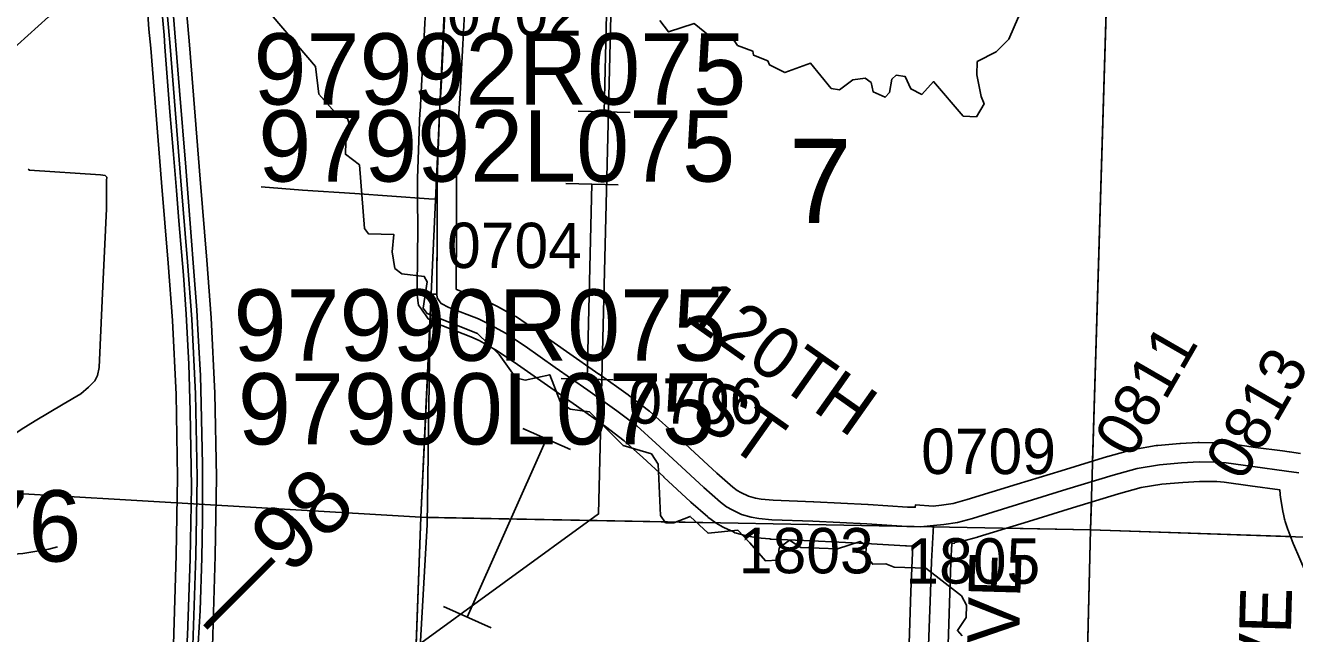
# Model space of a CAD drawing. Extents: x -157.2 to -99.3, y 12.2 to 46.2.
# Drawn here: x -145.11 to -143.15, y 38.979 to 39.918 of the extents above; entities that cross this region are included whole.
import ezdxf

# ---------------------------------------------------------------- set-up
doc = ezdxf.new("R2010")
doc.units = 0
for name, color, linetype in [('tdCoCityStreetMinor', 7, 'Continuous'), ('tdCoCorpBndry', 7, 'Continuous'), ('tdCoDivCarto', 7, 'Continuous'), ('tdCoHydroRiver', 7, 'Continuous'), ('tdCoPipe', 7, 'Continuous'), ('tdCoPriCL', 7, 'Continuous'), ('tdCoPriDiv', 7, 'Continuous'), ('tdCoSecRdNmbr', 7, 'Continuous'), ('tdCoSecRdTxt', 7, 'Continuous'), ('tdCoSecRteBand', 7, 'Continuous'), ('tdCoSecRteCL', 7, 'Continuous'), ('tdCoSectLine', 7, 'Continuous'), ('tdCoSectLinePart', 7, 'Continuous'), ('tdCoSectNmbr', 7, 'Continuous'), ('tdCoStrucPriMaintName', 7, 'Continuous'), ('tdCoSurfGravel', 7, 'Continuous'), ('tdCoTwpBndry', 7, 'Continuous'), ('tdStHwyPriRefPost1', 7, 'Continuous')]:
    doc.layers.add(name, color=color, linetype=linetype)

msp = doc.modelspace()

# ---------------------------------------------------------------- linework, layer by layer
at = {"layer": 'tdCoCityStreetMinor'}
for points in [[(-145.1054, 39.6958), (-145.1032, 39.6945), (-145.1032, 39.6945)], [(-145.1032, 39.6945), (-144.9939, 39.6869), (-144.9863, 39.6859), (-144.9841, 39.6834)], [(-145.1312, 39.2838), (-145.1163, 39.2943), (-145.0943, 39.3074), (-145.0514, 39.3335), (-145.0243, 39.3495), (-145.012, 39.3596), (-145.0026, 39.3695), (-144.9984, 39.3776), (-144.9957, 39.39), (-144.991, 39.4933), (-144.9843, 39.6349), (-144.9843, 39.6785), (-144.9841, 39.6834)], [(-144.7454, 39.6688), (-144.6818, 39.6633), (-144.6009, 39.6584), (-144.4868, 39.6503), (-144.474, 39.6496)], [(-145.3081, 39.1149), (-145.2991, 39.1157), (-145.2892, 39.1157), (-145.2715, 39.1133), (-145.2357, 39.1049), (-145.2039, 39.1022), (-145.1654, 39.1014), (-145.1346, 39.1012), (-145.1137, 39.1029), (-145.0737, 39.1096), (-145.0601, 39.113)]]:
    msp.add_lwpolyline(points, dxfattribs=at)
at = {"layer": 'tdCoCorpBndry'}
msp.add_lwpolyline([(-144.5355, 38.1566), (-144.4989, 39.1588), (-144.4828, 39.5029), (-144.4746, 39.5028), (-144.4738, 39.6047), (-144.474, 39.6496), (-144.4741, 39.6804), (-144.4704, 39.7825), (-144.4679, 39.8227), (-144.4618, 39.9381), (-144.4568, 40.0626), (-144.4529, 40.1258), (-144.4527, 40.1488), (-144.4325, 41.0478), (-144.2491, 41.2426), (-144.3711, 41.2483), (-144.3636, 41.2415), (-144.3943, 41.2028), (-144.4298, 41.1658), (-144.4435, 41.1516), (-145.4178, 41.197), (-146.4155, 41.2271), (-147.4038, 41.2616)], dxfattribs=at)
at = {"layer": 'tdCoDivCarto'}
for points in [[(-144.8987, 39.9364), (-144.8956, 39.9026), (-144.8943, 39.8844)], [(-144.8987, 39.9364), (-144.8956, 39.9026), (-144.8943, 39.8844)], [(-144.8636, 38.6536), (-144.862, 38.6791), (-144.8546, 38.791), (-144.8487, 38.8818), (-144.8427, 38.9638), (-144.8398, 39.015), (-144.8374, 39.096), (-144.836, 39.1553), (-144.836, 39.2402), (-144.8381, 39.3336), (-144.8393, 39.3776), (-144.8412, 39.4125), (-144.8434, 39.4486), (-144.8448, 39.4785), (-144.8501, 39.5447), (-144.8539, 39.592), (-144.862, 39.6991), (-144.8718, 39.817), (-144.8815, 39.9379)], [(-144.8636, 38.6536), (-144.862, 38.6791), (-144.8546, 38.791), (-144.8487, 38.8818), (-144.8427, 38.9638), (-144.8398, 39.015), (-144.8374, 39.096), (-144.836, 39.1553), (-144.836, 39.2402), (-144.8381, 39.3336), (-144.8393, 39.3776), (-144.8412, 39.4125), (-144.8434, 39.4486), (-144.8448, 39.4785), (-144.8501, 39.5447), (-144.8539, 39.592), (-144.862, 39.6991), (-144.8718, 39.817), (-144.8815, 39.9379)], [(-144.8943, 39.8844), (-144.8868, 39.7842), (-144.8813, 39.7248), (-144.8762, 39.6629), (-144.8725, 39.6161), (-144.8653, 39.5325), (-144.8616, 39.472), (-144.8572, 39.3949), (-144.8552, 39.3226), (-144.8532, 39.2057), (-144.855, 39.0947), (-144.8594, 38.9764), (-144.8705, 38.806), (-144.8781, 38.6827), (-144.8801, 38.6547)], [(-144.8943, 39.8844), (-144.8868, 39.7842), (-144.8813, 39.7248), (-144.8762, 39.6629), (-144.8725, 39.6161), (-144.8653, 39.5325), (-144.8616, 39.472), (-144.8572, 39.3949), (-144.8552, 39.3226), (-144.8532, 39.2057), (-144.855, 39.0947), (-144.8594, 38.9764), (-144.8705, 38.806), (-144.8781, 38.6827), (-144.8801, 38.6547)]]:
    msp.add_lwpolyline(points, dxfattribs=at)
at = {"layer": 'tdCoHydroRiver'}
for points in [[(-143.6338, 39.8081), (-143.6406, 39.8415), (-143.6399, 39.8619), (-143.611, 39.8768), (-143.5914, 39.8966), (-143.5761, 39.9309), (-143.5328, 39.9515), (-143.4898, 40.0101), (-143.4327, 40.0192), (-143.3893, 40.0415), (-143.3452, 40.0384), (-143.3291, 40.0474), (-143.3091, 40.0799), (-143.2799, 40.1041), (-143.2727, 40.1307), (-143.2628, 40.143), (-143.2374, 40.1485), (-143.2296, 40.1435), (-143.1349, 40.1451)], [(-146.7309, 38.5608), (-146.4257, 38.9705), (-146.3175, 39.09), (-146.2092, 39.1669), (-146.1609, 39.1953), (-146.1052, 39.2109), (-146.0468, 39.2089), (-145.8078, 39.1806), (-145.7241, 39.181), (-145.6019, 39.2006), (-145.5428, 39.2224), (-145.4876, 39.2695), (-145.4362, 39.3435), (-145.3013, 39.6041), (-145.2721, 39.6742), (-145.177, 39.8272), (-145.1376, 39.8733), (-145.0742, 39.9311), (-145.0322, 39.9597), (-144.9602, 39.9874), (-144.8503, 40.0185)], [(-144.7269, 39.9308), (-144.6615, 39.8545), (-144.6566, 39.8117), (-144.6277, 39.7792), (-144.6121, 39.774), (-144.6064, 39.7564), (-144.6149, 39.7378), (-144.6155, 39.7189), (-144.594, 39.7024), (-144.5862, 39.6043), (-144.5801, 39.5962), (-144.5407, 39.5949), (-144.5432, 39.5682), (-144.5393, 39.5428), (-144.5285, 39.5346), (-144.4939, 39.5303), (-144.4894, 39.5222), (-144.4955, 39.4814), (-144.4895, 39.4733), (-144.4116, 39.4424), (-144.3779, 39.4097), (-144.3523, 39.3742), (-144.3382, 39.3705), (-144.3, 39.3788), (-144.284, 39.3372), (-144.2686, 39.3257), (-144.2388, 39.3215), (-144.1868, 39.2693), (-144.143, 39.2568), (-144.1325, 39.2407), (-144.1288, 39.1617), (-144.1213, 39.1504), (-144.1087, 39.15), (-144.0831, 39.1602), (-144.0556, 39.1341), (-144.0096, 39.1389), (-143.9913, 39.1193)], [(-144.1303, 39.9254), (-144.1167, 39.9076), (-144.0768, 39.9205), (-144.0522, 39.9007), (-144.0191, 39.8996), (-144.0101, 39.8867), (-143.9867, 39.8781), (-143.9853, 39.8717), (-143.9635, 39.8631), (-143.9606, 39.8567), (-143.9373, 39.8449), (-143.8973, 39.8594), (-143.8655, 39.8204), (-143.8529, 39.8185), (-143.8319, 39.8335), (-143.8129, 39.8361), (-143.8036, 39.8295), (-143.8009, 39.8152), (-143.7823, 39.8067), (-143.7757, 39.8143), (-143.7719, 39.8347), (-143.7653, 39.8408), (-143.7512, 39.8388), (-143.7424, 39.8196), (-143.7253, 39.8111), (-143.7073, 39.831), (-143.6617, 39.7775), (-143.6412, 39.7768), (-143.6295, 39.7969), (-143.6338, 39.8081)], [(-143.9913, 39.1193), (-143.967, 39.0917), (-143.948, 39.0927), (-143.9458, 39.1115), (-143.9296, 39.1236), (-143.9126, 39.112), (-143.8559, 39.1101), (-143.8208, 39.1216), (-143.8115, 39.115), (-143.812, 39.0992), (-143.8014, 39.0863), (-143.7809, 39.0872), (-143.7684, 39.082), (-143.7195, 39.0804), (-143.6641, 39.0376), (-143.6567, 39.0231), (-143.6573, 39.0042), (-143.6706, 38.9841), (-143.663, 38.976)]]:
    msp.add_lwpolyline(points, dxfattribs=at)
at = {"layer": 'tdCoPipe'}
for p, q in [((-144.1759, 39.7832), (-144.2563, 39.7852)), ((-144.1945, 39.6718), (-144.2751, 39.6738)), ((-144.202, 39.3709), (-144.2824, 39.3729)), ((-144.2681, 39.2632), (-144.3418, 39.296)), ((-144.3906, 38.9883), (-144.4641, 39.021))]:
    msp.add_line(p, q, dxfattribs=at)
for points in [[(-144.5162, 38.9524), (-144.2247, 39.1641), (-144.1886, 40.6186), (-144.7421, 41.7477)], [(-144.2162, 39.7842), (-144.2087, 40.0851)], [(-144.2422, 39.3719), (-144.2348, 39.6728)], [(-144.4274, 39.0046), (-144.3049, 39.2796)]]:
    msp.add_lwpolyline(points, dxfattribs=at)
at = {"layer": 'tdCoPriCL'}
msp.add_lwpolyline([(-144.8848, 38.4763), (-144.8768, 38.5989), (-144.8729, 38.6541), (-144.8509, 38.9612), (-144.8466, 39.0999), (-144.8446, 39.2208), (-144.8471, 39.3494), (-144.8527, 39.4644), (-144.8592, 39.553), (-144.8696, 39.678), (-144.8862, 39.885), (-144.8889, 39.9143), (-144.8907, 39.9372), (-144.8909, 39.9397), (-144.8917, 39.9492), (-144.8968, 40.013), (-144.8976, 40.0235), (-144.9027, 40.0868), (-144.9035, 40.0972), (-144.9065, 40.1141), (-144.9123, 40.1846), (-144.9151, 40.2065), (-144.917, 40.2312)], dxfattribs=at)
at = {"layer": 'tdCoPriDiv'}
for points in [[(-144.8608, 39.9396), (-144.859, 39.9169), (-144.8563, 39.8876), (-144.8397, 39.6804), (-144.8293, 39.5553), (-144.8227, 39.4663), (-144.8171, 39.3505), (-144.8146, 39.2209), (-144.8166, 39.0992), (-144.8209, 38.9596)], [(-144.9206, 39.9348), (-144.9188, 39.9118), (-144.9161, 39.8824), (-144.8995, 39.6755), (-144.8891, 39.5506), (-144.8826, 39.4626), (-144.877, 39.3484), (-144.8746, 39.2208), (-144.8766, 39.1006), (-144.8809, 38.9627)]]:
    msp.add_lwpolyline(points, dxfattribs=at)
at = {"layer": 'tdCoSecRteBand'}
for points in [[(-143.7456, 38.9483), (-143.7424, 39.0442), (-143.7424, 39.0442), (-143.7424, 39.0443), (-143.7406, 39.0919), (-143.7406, 39.0922), (-143.7406, 39.0926), (-143.7393, 39.1144), (-143.7492, 39.1145), (-143.75, 39.1145), (-143.7507, 39.1146), (-143.8119, 39.1185), (-143.8952, 39.1227), (-143.9584, 39.1252), (-143.9592, 39.1252), (-143.9601, 39.1253), (-143.9803, 39.1272), (-143.9815, 39.1274), (-143.9826, 39.1275), (-143.9939, 39.1295), (-143.9954, 39.1298), (-143.9968, 39.1302), (-144.0119, 39.1344), (-144.0143, 39.135), (-144.0165, 39.1361), (-144.0313, 39.143), (-144.0324, 39.1435), (-144.0335, 39.1441), (-144.0421, 39.1491), (-144.0438, 39.15), (-144.0453, 39.1512), (-144.0545, 39.1581), (-144.0553, 39.1587), (-144.0561, 39.1594), (-144.082, 39.1821), (-144.0824, 39.1824), (-144.0827, 39.1827), (-144.1239, 39.2209), (-144.1239, 39.221), (-144.1239, 39.221), (-144.1562, 39.2511), (-144.1849, 39.2767), (-144.2142, 39.2989), (-144.2586, 39.3306), (-144.3087, 39.3655), (-144.3088, 39.3655), (-144.3088, 39.3656), (-144.3552, 39.398), (-144.384, 39.4173), (-144.4091, 39.4313), (-144.4218, 39.4373), (-144.4669, 39.4546), (-144.4683, 39.4552), (-144.4697, 39.4559), (-144.4813, 39.4618), (-144.4878, 39.4652), (-144.4921, 39.4711), (-144.495, 39.4752), (-144.4983, 39.4797), (-144.5026, 39.4859), (-144.5036, 39.4933), (-144.5043, 39.499), (-144.5046, 39.501), (-144.5046, 39.5031), (-144.5045, 39.515), (-144.5038, 39.6048), (-144.504, 39.6495), (-144.5041, 39.6803), (-144.5041, 39.6809), (-144.5041, 39.6815), (-144.5004, 39.7836), (-144.5004, 39.784), (-144.5003, 39.7843), (-144.4979, 39.8244), (-144.4917, 39.9395)], [(-144.4318, 39.9365), (-144.438, 39.8211), (-144.438, 39.821), (-144.438, 39.8209), (-144.4404, 39.781), (-144.4441, 39.6799), (-144.444, 39.6497), (-144.4438, 39.6048), (-144.4438, 39.6046), (-144.4438, 39.6045), (-144.4445, 39.5146), (-144.4445, 39.5104), (-144.4438, 39.5101), (-144.3992, 39.4929), (-144.3981, 39.4925), (-144.3971, 39.492), (-144.3826, 39.4851), (-144.3817, 39.4847), (-144.3809, 39.4842), (-144.3537, 39.4692), (-144.3526, 39.4685), (-144.3516, 39.4678), (-144.3215, 39.4476), (-144.3213, 39.4474), (-144.321, 39.4473), (-144.2744, 39.4148), (-144.2242, 39.3798), (-144.224, 39.3796), (-144.2239, 39.3795), (-144.179, 39.3475), (-144.1786, 39.3472), (-144.1783, 39.347), (-144.1477, 39.3238), (-144.1468, 39.3231), (-144.1459, 39.3223), (-144.116, 39.2956), (-144.1158, 39.2954), (-144.1155, 39.2952), (-144.083, 39.2649), (-144.0422, 39.227), (-144.0174, 39.2053), (-144.0107, 39.2002), (-144.0048, 39.1968), (-143.9934, 39.1915), (-143.9822, 39.1884), (-143.9734, 39.1869), (-143.9552, 39.1851), (-143.8927, 39.1826), (-143.8925, 39.1826), (-143.8923, 39.1826), (-143.8087, 39.1784), (-143.8085, 39.1784), (-143.8083, 39.1784), (-143.7477, 39.1745), (-143.7357, 39.1744), (-143.7355, 39.1778), (-143.7078, 39.1762), (-143.6954, 39.1773), (-143.677, 39.1803), (-143.6557, 39.186), (-143.5784, 39.2097), (-143.5103, 39.2307), (-143.5103, 39.2307), (-143.5102, 39.2307), (-143.4389, 39.2524), (-143.4386, 39.2525), (-143.4383, 39.2526), (-143.4013, 39.2629), (-143.3997, 39.2634), (-143.3981, 39.2636), (-143.3636, 39.2693), (-143.3624, 39.2695), (-143.3613, 39.2696), (-143.327, 39.2726), (-143.3265, 39.2726), (-143.3261, 39.2726), (-143.2992, 39.2741), (-143.2982, 39.2742), (-143.2973, 39.2742), (-143.2684, 39.2739), (-143.2674, 39.2739), (-143.2665, 39.2738), (-143.2531, 39.2728), (-143.2521, 39.2728), (-143.2511, 39.2726), (-143.2103, 39.2667), (-143.1687, 39.2612), (-143.1687, 39.2613), (-143.1583, 39.2598), (-143.1583, 39.2598), (-143.1581, 39.2598), (-143.1409, 39.2573)], [(-143.1322, 39.0721), (-143.1517, 39.1172), (-143.152, 39.1178), (-143.1522, 39.1184), (-143.1601, 39.1391), (-143.1603, 39.1396), (-143.1605, 39.1402), (-143.1647, 39.1525), (-143.1652, 39.1542), (-143.1656, 39.1559), (-143.1678, 39.1662), (-143.1679, 39.1669), (-143.1681, 39.1676), (-143.1713, 39.1868), (-143.1714, 39.1876), (-143.1715, 39.1884), (-143.1729, 39.2012), (-143.2184, 39.2073), (-143.2185, 39.2073), (-143.2187, 39.2073), (-143.2586, 39.2131), (-143.2699, 39.2139), (-143.2968, 39.2142), (-143.3223, 39.2127), (-143.355, 39.2099), (-143.3867, 39.2047), (-143.4218, 39.1949), (-143.4927, 39.1733), (-143.5607, 39.1524), (-143.5607, 39.1524), (-143.5607, 39.1523), (-143.6387, 39.1284), (-143.6392, 39.1283), (-143.6398, 39.1281), (-143.6629, 39.1219), (-143.6643, 39.1216), (-143.6658, 39.1213), (-143.6749, 39.1198), (-143.6748, 39.1189), (-143.679, 39.1185), (-143.6807, 39.0894), (-143.6824, 39.0422), (-143.6856, 38.9466)]]:
    msp.add_lwpolyline(points, dxfattribs=at)
at = {"layer": 'tdCoSecRteCL'}
for points in [[(-143.7074, 39.1461), (-143.7274, 39.1443), (-143.7488, 39.1445), (-143.8102, 39.1485), (-143.8938, 39.1527), (-143.9572, 39.1551), (-143.9774, 39.1571), (-143.9888, 39.1591), (-144.0038, 39.1633), (-144.0186, 39.1702), (-144.0272, 39.1751), (-144.0364, 39.182), (-144.0623, 39.2047), (-144.1034, 39.2429), (-144.136, 39.2733), (-144.1658, 39.2999), (-144.1964, 39.3231), (-144.2413, 39.3551), (-144.2916, 39.3901), (-144.3382, 39.4227), (-144.3683, 39.4429), (-144.3954, 39.458), (-144.41, 39.4649), (-144.4561, 39.4826), (-144.4677, 39.4885), (-144.4706, 39.4927), (-144.4738, 39.4972), (-144.4746, 39.5029), (-144.4745, 39.5148), (-144.4738, 39.6047), (-144.474, 39.6496), (-144.4741, 39.6804), (-144.4704, 39.7825), (-144.4679, 39.8227), (-144.4618, 39.9381)], [(-143.7074, 39.1461), (-143.6916, 39.1475), (-143.6706, 39.1509), (-143.6475, 39.1571), (-143.5695, 39.181), (-143.5015, 39.202), (-143.4302, 39.2237), (-143.3932, 39.234), (-143.3587, 39.2397), (-143.3244, 39.2427), (-143.2975, 39.2442), (-143.2687, 39.2439), (-143.2554, 39.2429), (-143.2144, 39.237), (-143.1624, 39.2301), (-143.1433, 39.2273)], [(-143.7218, 38.6407), (-143.7215, 38.6869), (-143.7195, 38.7234), (-143.7183, 38.8033), (-143.7166, 38.8718), (-143.7156, 38.9473), (-143.7124, 39.0432), (-143.7107, 39.0908), (-143.7074, 39.1461)]]:
    msp.add_lwpolyline(points, dxfattribs=at)
at = {"layer": 'tdCoSectLine'}
for points in [[(-144.4993, 39.1588), (-144.4531, 40.1488)], [(-143.465, 39.1394), (-143.4354, 40.1241)], [(-145.4996, 39.2178), (-144.4993, 39.1588)], [(-144.5359, 38.1566), (-144.4993, 39.1588)], [(-144.4993, 39.1588), (-143.465, 39.1394)], [(-143.4897, 38.1369), (-143.465, 39.1394)], [(-143.465, 39.1394), (-142.4709, 39.1056)]]:
    msp.add_lwpolyline(points, dxfattribs=at)
at = {"layer": 'tdCoSectLinePart'}
for points in [[(-143.4619, 39.2455), (-143.4363, 40.0946)], [(-143.465, 39.1394), (-143.4638, 39.1822)], [(-144.4905, 39.1586), (-144.0444, 39.1503)], [(-143.5952, 39.1419), (-143.465, 39.1394)], [(-143.489, 38.1662), (-143.465, 39.1394)], [(-143.465, 39.1394), (-143.1564, 39.1289)]]:
    msp.add_lwpolyline(points, dxfattribs=at)
at = {"layer": 'tdCoSurfGravel'}
for points in [[(-144.474, 39.6496), (-144.4741, 39.6804), (-144.4704, 39.7825), (-144.4679, 39.8227), (-144.4618, 39.9381), (-144.4568, 40.0626), (-144.4529, 40.1258), (-144.4527, 40.1488)], [(-144.4746, 39.5029), (-144.4745, 39.5148), (-144.4738, 39.6047), (-144.474, 39.6496)], [(-144.4746, 39.5029), (-144.4738, 39.4972), (-144.4706, 39.4927), (-144.4677, 39.4885), (-144.4561, 39.4826), (-144.41, 39.4649), (-144.3954, 39.458), (-144.3683, 39.4429), (-144.3382, 39.4227), (-144.2916, 39.3901), (-144.2413, 39.3551), (-144.1964, 39.3231), (-144.1658, 39.2999), (-144.136, 39.2733), (-144.1034, 39.2429), (-144.0623, 39.2047), (-144.0364, 39.182), (-144.0272, 39.1751), (-144.0186, 39.1702), (-144.0038, 39.1633), (-143.9888, 39.1591), (-143.9774, 39.1571), (-143.9572, 39.1551), (-143.8938, 39.1527), (-143.8102, 39.1485), (-143.7488, 39.1445), (-143.7274, 39.1443), (-143.7074, 39.1461), (-143.6916, 39.1475), (-143.6706, 39.1509), (-143.6475, 39.1571), (-143.5695, 39.181), (-143.5015, 39.202), (-143.4302, 39.2237), (-143.3932, 39.234), (-143.3587, 39.2397), (-143.3244, 39.2427), (-143.2975, 39.2442), (-143.2687, 39.2439), (-143.2554, 39.2429), (-143.2144, 39.237), (-143.1624, 39.2301), (-143.1433, 39.2273)], [(-143.7218, 38.6407), (-143.7215, 38.6869), (-143.7195, 38.7234), (-143.7183, 38.8033), (-143.7166, 38.8718), (-143.7156, 38.9473), (-143.7124, 39.0432), (-143.7107, 39.0908), (-143.7074, 39.1461)]]:
    msp.add_lwpolyline(points, dxfattribs=at)
at = {"layer": 'tdCoTwpBndry'}
msp.add_lwpolyline([(-144.5437, 38.1956), (-144.4892, 39.1473), (-144.4845, 39.4749)], dxfattribs=at)

# ---------------------------------------------------------------- texts
at = {"layer": 'tdCoSecRdNmbr'}
for s, rotation, p in [('0702', 359.8897, (-144.4587, 39.9023)), ('0704', 359.8897, (-144.4587, 39.5434)), ('0811', 60, (-143.4016, 39.247)), ('0813', 60, (-143.2304, 39.2117)), ('0706', 359.8899, (-144.1787, 39.3033)), ('0709', 359.8902, (-143.7267, 39.2257)), ('1803', 359.89, (-144.0081, 39.0726)), ('1805', 359.8902, (-143.751, 39.0566))]:
    msp.add_text(s, height=0.07, rotation=rotation, dxfattribs=at).set_placement(p)
at = {"layer": 'tdCoSecRdTxt'}
for s, rotation, p in [('120TH', 324.7684, (-144.0957, 39.4657)), ('ST', 324.7684, (-144.0862, 39.312)), ('BENTON AVE', 88.369, (-143.5912, 38.4159)), ('BUCHANAN AVE', 88.3641, (-143.1778, 38.2058))]:
    msp.add_text(s, height=0.08, rotation=rotation, dxfattribs=at).set_placement(p)
at = {"layer": 'tdCoSectNmbr'}
msp.add_text('7', height=0.13, rotation=359.89, dxfattribs=at).set_placement((-143.931, 39.6128))
at = {"layer": 'tdCoStrucPriMaintName'}
for s, p in [('97992R075', (-144.7574, 39.7955)), ('97992L075', (-144.7501, 39.6767)), ('97990R075', (-144.7883, 39.4003)), ('97990L075', (-144.7815, 39.2711)), ('97980S376', (-145.7758, 39.0905))]:
    msp.add_text(s, height=0.11, dxfattribs=at).set_placement(p)
at = {"layer": 'tdStHwyPriRefPost1'}
msp.add_text('‒‒98', height=0.1, rotation=45, dxfattribs=at).set_placement((-144.8058, 38.9627))

doc.saveas('drawing.dxf')
